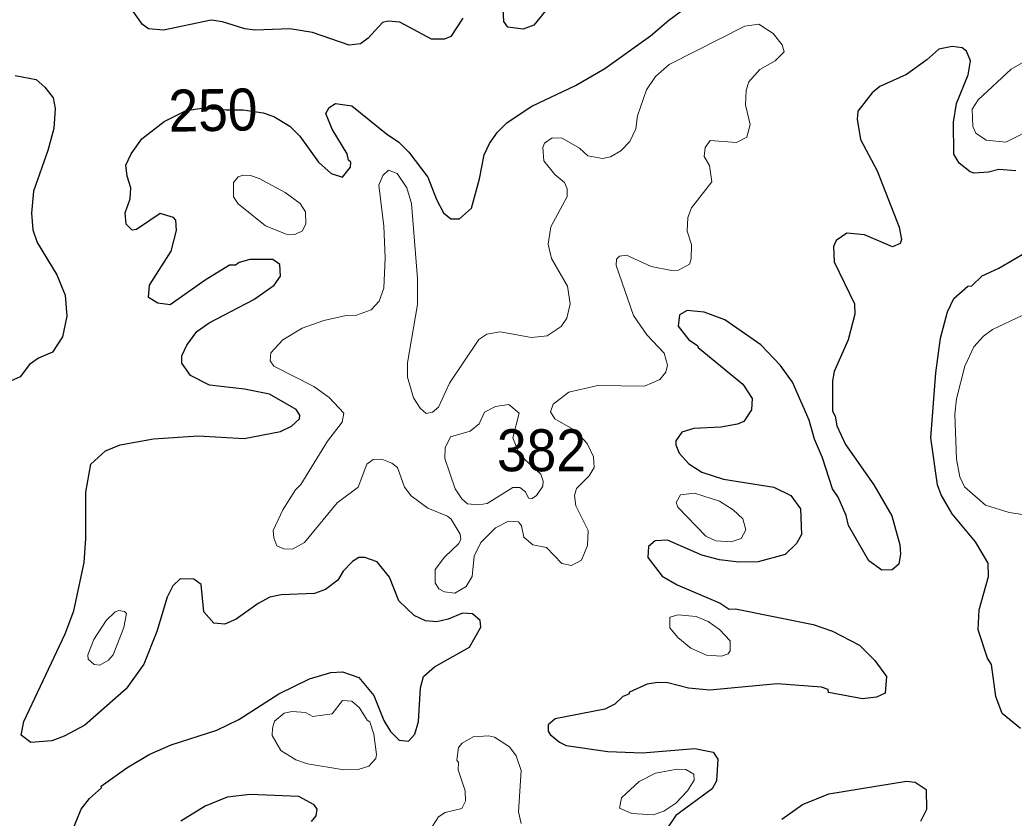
# Model space of a CAD drawing. Extents: x 763.2 to 816.8, y 7896.5 to 7952.7.
# Drawn here: x 810.159 to 813.952, y 7918.117 to 7921.159 of the extents above; entities that cross this region are included whole.
import ezdxf
from ezdxf.enums import TextEntityAlignment as Align

# ---------------------------------------------------------------- set-up
doc = ezdxf.new("R2010")
doc.units = 0
doc.header["$LTSCALE"] = 0.064
doc.layers.add('1', color=7, linetype='Continuous', lineweight=25)
doc.layers.add('2', color=7, linetype='Continuous', lineweight=13)
doc.layers.add('21', color=7, linetype='Continuous')
doc.layers.add('61', color=7, linetype='Continuous')

msp = doc.modelspace()

# ---------------------------------------------------------------- linework, layer by layer
at = {"layer": '1'}
for points in [[(812.2633, 7921.3176), (812.1191, 7921.1395), (812.0794, 7921.1239), (812.021, 7921.1315), (812.0051, 7921.1533), (812.0012, 7921.2227)], [(811.3265, 7920.803), (811.3394, 7920.8259), (811.3629, 7920.8407), (811.4253, 7920.8321), (811.5572, 7920.7247), (811.6054, 7920.6928), (811.6432, 7920.6551), (811.7155, 7920.5599), (811.7481, 7920.4751), (811.7751, 7920.4244), (811.8028, 7920.4008), (811.8361, 7920.4009), (811.8817, 7920.4423), (811.9128, 7920.5533), (811.9307, 7920.6445), (811.9506, 7920.688), (811.9807, 7920.7313), (812.018, 7920.7685), (812.1117, 7920.831), (812.278, 7920.9093), (812.391, 7920.974), (812.5646, 7921.0984), (812.6343, 7921.158), (812.8074, 7921.286)], [(811.8493, 7921.1663), (811.8026, 7921.0959), (811.7796, 7921.0859), (811.7296, 7921.0861), (811.6087, 7921.1512), (811.5646, 7921.1546), (811.5425, 7921.1492), (811.4881, 7921.0902), (811.4581, 7921.0682), (811.4156, 7921.0629), (811.2755, 7921.1114), (811.1888, 7921.125), (811.0565, 7921.1206), (811.0171, 7921.1252), (810.9316, 7921.1513), (810.8889, 7921.1579), (810.7074, 7921.1203), (810.6496, 7921.1247), (810.6277, 7921.1417), (810.5801, 7921.2074)], [(813.9577, 7920.5841), (813.8931, 7920.5893), (813.8539, 7920.5791), (813.799, 7920.5753), (813.7833, 7920.5805), (813.742, 7920.6129), (813.7212, 7920.6478), (813.7201, 7920.7695), (813.7318, 7920.8409), (813.7761, 7920.9503), (813.7847, 7921.0035), (813.7702, 7921.0405), (813.7533, 7921.0526), (813.7159, 7921.0573), (813.6639, 7921.0479), (813.6186, 7921.0069), (813.5406, 7920.9509), (813.4396, 7920.9049), (813.4104, 7920.8807), (813.3558, 7920.812), (813.3528, 7920.7803), (813.3654, 7920.704), (813.4292, 7920.5835), (813.5135, 7920.3692), (813.5214, 7920.3227), (813.5165, 7920.3069), (813.4881, 7920.2939), (813.3803, 7920.3395), (813.3131, 7920.3461), (813.2724, 7920.3184), (813.2623, 7920.2957), (813.2657, 7920.2365), (813.3429, 7920.0764), (813.3442, 7920.0373), (813.3188, 7919.9402), (813.265, 7919.8186), (813.2588, 7919.7841), (813.2586, 7919.6673), (813.2686, 7919.6485), (813.2755, 7919.6125), (813.3081, 7919.541), (813.416, 7919.3871), (813.4851, 7919.2688), (813.5152, 7919.1589), (813.5182, 7919.1235), (813.5114, 7919.0842), (813.4867, 7919.0631), (813.4465, 7919.0618), (813.3974, 7919.0969), (813.3197, 7919.232), (813.3107, 7919.2697), (813.2804, 7919.3397), (813.2586, 7919.3724), (813.2203, 7919.4899), (813.1898, 7919.5607), (813.1696, 7919.6336), (813.1066, 7919.779), (813.061, 7919.8422), (812.9853, 7919.921), (812.8477, 7920.0166), (812.7697, 7920.0452), (812.705, 7920.0518), (812.6753, 7920.0347)], [(810.1413, 7920.9475), (810.2211, 7920.9322), (810.2545, 7920.9033), (810.2867, 7920.8628), (810.2939, 7920.8221), (810.2891, 7920.7447), (810.2666, 7920.6619), (810.2117, 7920.5065), (810.2038, 7920.4231), (810.2084, 7920.3593), (810.2248, 7920.3108), (810.3009, 7920.1877), (810.3316, 7920.1102)], [(811.4748, 7919.11), (811.452, 7919.1098), (811.428, 7919.0954), (811.3919, 7919.0577), (811.3719, 7919.0235), (811.3253, 7918.9885), (811.2833, 7918.9725), (811.1559, 7918.9674), (811.1132, 7918.9592), (811.0681, 7918.9351), (810.9842, 7918.8755), (810.9408, 7918.8558), (810.8994, 7918.8604), (810.8606, 7918.903), (810.8504, 7919.0069), (810.8223, 7919.028), (810.7712, 7919.0285), (810.7427, 7919.0017), (810.721, 7918.9584), (810.6824, 7918.8277), (810.6328, 7918.7035), (810.5654, 7918.6095), (810.4073, 7918.4711), (810.3285, 7918.4291), (810.2808, 7918.4113), (810.2006, 7918.4054), (810.1647, 7918.4325), (810.1746, 7918.4847), (810.3326, 7918.8194), (810.3648, 7918.9073), (810.4041, 7919.0914), (810.4107, 7919.1826), (810.4111, 7919.3592), (810.4306, 7919.4655), (810.4857, 7919.5173), (810.5413, 7919.5393), (810.6687, 7919.5623), (810.8389, 7919.5736), (811.0153, 7919.564), (811.1535, 7919.5909), (811.1952, 7919.6105), (811.2257, 7919.6385), (811.227, 7919.6524), (811.213, 7919.6749), (811.1114, 7919.7328), (811.0161, 7919.7521), (810.8832, 7919.7676), (810.8108, 7919.8036), (810.7773, 7919.8507), (810.7774, 7919.8794), (810.7958, 7919.9198), (810.8347, 7919.9714), (810.8813, 7920.0047), (811.0516, 7920.0938), (811.1291, 7920.1478), (811.1532, 7920.183), (811.1512, 7920.2272), (811.1237, 7920.2454), (811.0361, 7920.2457), (810.9959, 7920.2349), (810.9817, 7920.2247), (810.9588, 7920.2244), (810.866, 7920.167), (810.7328, 7920.0728), (810.6858, 7920.0798), (810.6495, 7920.1016), (810.654, 7920.1482), (810.7363, 7920.278), (810.7566, 7920.357), (810.7541, 7920.3963), (810.745, 7920.4055), (810.6951, 7920.4212), (810.6036, 7920.3599), (810.5873, 7920.358), (810.5654, 7920.3808), (810.5604, 7920.4234), (810.5798, 7920.4777), (810.5831, 7920.5196), (810.5684, 7920.5639), (810.5637, 7920.605), (810.5833, 7920.6486), (810.625, 7920.7065), (810.7098, 7920.7718), (810.7941, 7920.814), (810.855, 7920.823), (810.9458, 7920.8165), (811.0107, 7920.8165), (811.0873, 7920.8048), (811.1283, 7920.7909), (811.1892, 7920.7544), (811.2273, 7920.7159), (811.2982, 7920.6174), (811.3461, 7920.5736), (811.39, 7920.5602), (811.4203, 7920.5978)], [(811.4203, 7920.5978), (811.4212, 7920.6166), (811.4134, 7920.6242), (811.4081, 7920.6485), (811.3509, 7920.7434), (811.3265, 7920.803)], [(813.9762, 7918.4579), (813.9065, 7918.5159), (813.8819, 7918.5805), (813.8647, 7918.7024), (813.8502, 7918.7265), (813.8144, 7918.835), (813.8184, 7918.9113), (813.8534, 7919.0373), (813.8521, 7919.0891), (813.8043, 7919.1695), (813.7152, 7919.276), (813.6732, 7919.3496), (813.6597, 7919.3872), (813.6336, 7919.5665), (813.6532, 7919.8137), (813.6714, 7919.946), (813.6976, 7920.0471), (813.7219, 7920.0974), (813.7756, 7920.1447), (813.79, 7920.1462), (813.8298, 7920.1837), (813.8938, 7920.2135), (813.9979, 7920.2741)], [(810.3316, 7920.1102), (810.3382, 7920.0299), (810.3215, 7919.9512), (810.2839, 7919.8929), (810.2299, 7919.8694), (810.1966, 7919.8459)], [(812.6753, 7920.0347), (812.6706, 7919.9917), (812.7106, 7919.9399), (812.7444, 7919.9182), (812.7468, 7919.9107), (812.9163, 7919.7714)], [(810.1966, 7919.8459), (810.16, 7919.7987), (810.1231, 7919.7828)], [(812.9163, 7919.7714), (812.9528, 7919.7164), (812.9495, 7919.6726), (812.9209, 7919.6285), (812.8965, 7919.6181), (812.8331, 7919.6069), (812.7295, 7919.6016), (812.6847, 7919.5878), (812.6619, 7919.5554), (812.6609, 7919.5394), (812.6738, 7919.5082), (812.7103, 7919.4667), (812.7609, 7919.4351), (812.8428, 7919.4084), (813.0345, 7919.3783), (813.0995, 7919.3462), (813.1374, 7919.2962), (813.1401, 7919.1979), (813.121, 7919.1635), (813.0778, 7919.122), (812.9754, 7919.0939), (812.9021, 7919.0924), (812.8284, 7919.1012), (812.7608, 7919.1192), (812.6291, 7919.176), (812.5829, 7919.1738), (812.5574, 7919.1525), (812.554, 7919.1104), (812.6086, 7919.0393), (812.6662, 7919.0065), (812.8307, 7918.9364), (812.865, 7918.9131), (812.8887, 7918.9143), (813.1848, 7918.8551), (813.2584, 7918.8296), (813.3624, 7918.7759), (813.4209, 7918.7181), (813.4653, 7918.6572), (813.4598, 7918.5926), (813.4273, 7918.5778), (813.3729, 7918.5714), (813.2433, 7918.5962), (813.2418, 7918.607), (813.2174, 7918.6157), (813.0477, 7918.6287), (812.7913, 7918.6042), (812.7091, 7918.6125), (812.6309, 7918.632), (812.5915, 7918.6336), (812.5521, 7918.627), (812.4846, 7918.5967), (812.4822, 7918.5892), (812.4595, 7918.5805), (812.4288, 7918.5507), (812.3903, 7918.5317), (812.2005, 7918.4954), (812.1745, 7918.4723), (812.1747, 7918.4485), (812.1821, 7918.4353), (812.2178, 7918.4059), (812.2431, 7918.3935), (812.4017, 7918.3707), (812.5347, 7918.366), (812.7338, 7918.3824), (812.8037, 7918.3677), (812.8214, 7918.3419), (812.8162, 7918.2587), (812.8003, 7918.2284), (812.6612, 7918.1262), (812.6276, 7918.0758)], [(811.7066, 7918.8691), (811.663, 7918.8886), (811.6052, 7918.9451), (811.5691, 7919.0347), (811.5224, 7919.094), (811.4748, 7919.11)], [(810.3565, 7918.0611), (810.3927, 7918.1505), (810.4255, 7918.1916), (810.4705, 7918.2321), (810.4692, 7918.2381), (810.5669, 7918.3083), (810.6521, 7918.3591), (810.7366, 7918.3957), (810.9108, 7918.4521), (810.994, 7918.4925), (811.1471, 7918.59), (811.2636, 7918.6474), (811.3451, 7918.6713), (811.3893, 7918.6745), (811.4521, 7918.6522), (811.5099, 7918.5844), (811.548, 7918.4892), (811.5727, 7918.4465), (811.6056, 7918.4139), (811.6414, 7918.4107), (811.666, 7918.4367), (811.6792, 7918.4851), (811.6877, 7918.6133), (811.6994, 7918.6565), (811.7408, 7918.6932), (811.8744, 7918.7681), (811.9176, 7918.8448), (811.9147, 7918.8699), (811.8856, 7918.895), (811.8472, 7918.8981), (811.7928, 7918.8754), (811.7496, 7918.8655), (811.7066, 7918.8691)], [(813.0654, 7918.1132), (813.1443, 7918.1692), (813.2449, 7918.2095), (813.5407, 7918.2573), (813.5742, 7918.2539), (813.6164, 7918.2264), (813.6169, 7918.1498), (813.5939, 7918.1045)], [(811.2718, 7918.1037), (811.2893, 7918.1249), (811.2928, 7918.1504), (811.282, 7918.1677), (811.2232, 7918.1994), (811.0376, 7918.2064), (810.9506, 7918.1962), (810.8667, 7918.1623), (810.7739, 7918.1048)]]:
    msp.add_lwpolyline(points, dxfattribs=at)
at = {"layer": '2'}
for points in [[(811.3702, 7919.3189), (811.4493, 7919.3787), (811.4828, 7919.4657), (811.507, 7919.4831), (811.5396, 7919.4849), (811.5778, 7919.4693), (811.5991, 7919.453), (811.6265, 7919.3786), (811.6521, 7919.3447), (811.7151, 7919.2981), (811.7906, 7919.2672), (811.804, 7919.2565), (811.8384, 7919.1997), (811.8419, 7919.18), (811.834, 7919.1634), (811.7796, 7919.1119), (811.7438, 7919.0638), (811.7439, 7919.0136), (811.7578, 7918.9912), (811.7794, 7918.9791), (811.8181, 7918.9744), (811.8612, 7918.9996), (811.8846, 7919.0383), (811.8917, 7919.1157), (811.917, 7919.1671), (811.9736, 7919.2237), (812.023, 7919.2483), (812.0609, 7919.2462), (812.0732, 7919.2305), (812.0817, 7919.1874), (812.1156, 7919.1579), (812.1674, 7919.1479), (812.2262, 7919.0879), (812.263, 7919.0793), (812.3018, 7919.1005), (812.3249, 7919.1557), (812.3269, 7919.2127), (812.2794, 7919.3076), (812.2744, 7919.3463), (812.2828, 7919.3729), (812.3306, 7919.4215), (812.3504, 7919.4533), (812.3467, 7919.4943), (812.3235, 7919.5442), (812.277, 7919.5938), (812.1995, 7919.639), (812.1828, 7919.665), (812.1932, 7919.6948), (812.2535, 7919.7399), (812.3641, 7919.7659), (812.5415, 7919.7629), (812.6001, 7919.7883), (812.6234, 7919.8167), (812.629, 7919.8431), (812.6164, 7919.8888), (812.5507, 7919.9585), (812.5002, 7920.0329), (812.4343, 7920.2233), (812.4356, 7920.2471), (812.446, 7920.2588), (812.4731, 7920.2621), (812.5666, 7920.2192), (812.6442, 7920.2035), (812.672, 7920.2051), (812.7129, 7920.2287), (812.7197, 7920.2491), (812.7213, 7920.3027), (812.705, 7920.3535), (812.7068, 7920.406), (812.7215, 7920.4426), (812.7983, 7920.5425), (812.7891, 7920.6044), (812.7691, 7920.6383), (812.7733, 7920.6731), (812.7919, 7920.6995), (812.8927, 7920.6914), (812.9319, 7920.7126), (812.9448, 7920.7603), (812.9269, 7920.836), (812.9297, 7920.8916), (812.9393, 7920.923), (812.9822, 7920.9702), (813.0401, 7921.0036), (813.0745, 7921.0371), (813.0665, 7921.0638), (813.033, 7921.1072), (812.9785, 7921.1431), (812.9249, 7921.1354), (812.6354, 7920.9896), (812.584, 7920.9434), (812.5492, 7920.8924), (812.5145, 7920.7939), (812.5093, 7920.7446), (812.4855, 7920.6959), (812.4512, 7920.6597)], [(814.0361, 7920.7519), (813.9194, 7920.6932), (813.8446, 7920.701), (813.8056, 7920.7281), (813.7941, 7920.7528), (813.7914, 7920.8188), (813.8148, 7920.855), (813.9403, 7920.9716), (814.0393, 7921.0281)], [(812.2275, 7920.7091), (812.1899, 7920.7095), (812.1609, 7920.6888), (812.1544, 7920.6724), (812.1582, 7920.6215), (812.1998, 7920.5703), (812.2364, 7920.5397), (812.2464, 7920.5157), (812.2472, 7920.4859), (812.1842, 7920.3701), (812.1742, 7920.3041), (812.1877, 7920.2498), (812.2476, 7920.1441), (812.2579, 7920.0769), (812.246, 7920.0218), (812.2244, 7919.9906), (812.1707, 7919.9551), (812.1102, 7919.9485), (811.9919, 7919.9697), (811.9398, 7919.9616), (811.9094, 7919.9413), (811.7978, 7919.7743), (811.7557, 7919.6836), (811.7335, 7919.6643), (811.7091, 7919.6595), (811.6862, 7919.6795), (811.6612, 7919.7191), (811.6384, 7919.798), (811.6382, 7919.8517), (811.6761, 7920.0741), (811.676, 7920.1735), (811.6536, 7920.4591), (811.6352, 7920.5198), (811.5983, 7920.5735), (811.5656, 7920.5861), (811.5432, 7920.5664), (811.5289, 7920.5294), (811.5476, 7920.3729), (811.5527, 7920.2528), (811.5481, 7920.1372), (811.5302, 7920.0877), (811.4995, 7920.0537), (811.4427, 7920.0336), (811.4035, 7920.0321), (811.3189, 7920.014), (811.2367, 7919.9843), (811.1622, 7919.9399), (811.116, 7919.8902), (811.1143, 7919.86), (811.1283, 7919.8389), (811.2806, 7919.7623), (811.3392, 7919.72), (811.395, 7919.6597), (811.3886, 7919.6254), (811.333, 7919.553), (811.2304, 7919.3878), (811.2107, 7919.3677), (811.1621, 7919.2917), (811.126, 7919.2136), (811.1284, 7919.185), (811.1396, 7919.1545), (811.1659, 7919.1428), (811.1988, 7919.1415), (811.2449, 7919.1672), (811.3702, 7919.3189)], [(812.4512, 7920.6597), (812.4121, 7920.6377), (812.3816, 7920.6307), (812.3252, 7920.6417), (812.294, 7920.6699), (812.2275, 7920.7091)], [(814.0692, 7919.2619), (813.9332, 7919.2811), (813.8429, 7919.309), (813.7624, 7919.3795), (813.7439, 7919.418), (813.7321, 7919.485), (813.7255, 7919.6566), (813.7322, 7919.7151), (813.7633, 7919.84), (813.7979, 7919.9131), (813.8345, 7919.9539), (813.8689, 7919.979), (813.9819, 7920.0323)], [(812.0717, 7918.0962), (812.0608, 7918.1407), (812.0719, 7918.2983), (812.0526, 7918.3537), (812.0274, 7918.3888), (811.9698, 7918.4251), (811.9466, 7918.4299), (811.8884, 7918.4264), (811.8461, 7918.4023), (811.832, 7918.3856), (811.8258, 7918.3375), (811.832, 7918.3282), (811.8308, 7918.301), (811.8583, 7918.2204), (811.8585, 7918.1809), (811.8445, 7918.1539), (811.7818, 7918.1384), (811.7564, 7918.1214), (811.7338, 7918.0856)]]:
    msp.add_lwpolyline(points, dxfattribs=at)
for points in [[(811.1711, 7920.5008), (811.0724, 7920.5551), (811.0395, 7920.5665), (811.0109, 7920.568), (810.9915, 7920.5616), (810.9745, 7920.5393), (810.9744, 7920.4852), (810.9915, 7920.4577), (811.0961, 7920.3742), (811.1749, 7920.343), (811.2086, 7920.3414), (811.2372, 7920.3549), (811.2502, 7920.3824), (811.2486, 7920.4282), (811.229, 7920.4594)], [(812.0636, 7919.6601), (812.0241, 7919.6934), (811.9735, 7919.6862), (811.9321, 7919.6635), (811.9107, 7919.6201), (811.8771, 7919.5915), (811.8017, 7919.5706), (811.782, 7919.5276), (811.7803, 7919.488), (811.8198, 7919.3723), (811.8448, 7919.3339), (811.8666, 7919.3141), (811.9084, 7919.311), (811.9413, 7919.3161), (812.0393, 7919.3764), (812.0662, 7919.3776), (812.0883, 7919.36), (812.0994, 7919.3357), (812.1132, 7919.3348), (812.1304, 7919.3465), (812.1543, 7919.3822), (812.155, 7919.4011), (812.146, 7919.4274), (812.085, 7919.4836), (812.0588, 7919.5186), (812.0397, 7919.5667)], [(812.8805, 7919.2918), (812.8281, 7919.3255), (812.7322, 7919.3552), (812.6791, 7919.3487), (812.6622, 7919.3198), (812.6688, 7919.3022), (812.7752, 7919.1918), (812.8141, 7919.1742), (812.8723, 7919.1699), (812.9101, 7919.183), (812.9282, 7919.216), (812.9166, 7919.2579)], [(810.5562, 7918.8437), (810.5665, 7918.8966), (810.559, 7918.9041), (810.5364, 7918.9076), (810.5224, 7918.9032), (810.4879, 7918.8698), (810.442, 7918.7981), (810.4192, 7918.7396), (810.4201, 7918.7231), (810.4431, 7918.7018), (810.464, 7918.6996), (810.497, 7918.7184), (810.5152, 7918.7394)], [(812.719, 7918.765), (812.6688, 7918.8048), (812.6379, 7918.8426), (812.638, 7918.8831), (812.6704, 7918.8917), (812.7387, 7918.8853), (812.7841, 7918.8661), (812.8282, 7918.8357), (812.8691, 7918.7923), (812.869, 7918.7539), (812.8611, 7918.7436), (812.8361, 7918.7343), (812.7788, 7918.7373)], [(811.4908, 7918.3149), (811.5165, 7918.3434), (811.5197, 7918.3595), (811.5099, 7918.4372), (811.4937, 7918.4835), (811.4836, 7918.4901), (811.4543, 7918.537), (811.4258, 7918.5621), (811.3899, 7918.5657), (811.3507, 7918.5141), (811.2774, 7918.504), (811.2491, 7918.5188), (811.1979, 7918.5236), (811.1678, 7918.5166), (811.1307, 7918.4858), (811.1225, 7918.4602), (811.1223, 7918.4312), (811.1552, 7918.3741), (811.2121, 7918.339), (811.256, 7918.3243), (811.3953, 7918.3014), (811.4496, 7918.3016)], [(812.6612, 7918.1734), (812.7054, 7918.2205), (812.7312, 7918.262), (812.7295, 7918.2847), (812.7, 7918.3016), (812.6658, 7918.3033), (812.5836, 7918.2881), (812.5214, 7918.256), (812.4538, 7918.1947), (812.447, 7918.1549), (812.4939, 7918.1348), (812.5744, 7918.1292), (812.6151, 7918.1427)]]:
    msp.add_lwpolyline(points, close=True, dxfattribs=at)

# ---------------------------------------------------------------- texts
at = {"layer": '21', "width": 0.95}
msp.add_text('382', height=0.16, dxfattribs=at).set_placement((811.9793, 7919.4388))
at = {"layer": '61', "width": 0.95}
msp.add_text('250', height=0.16, rotation=0.997, dxfattribs=at).set_placement((810.8973, 7920.7356), align=Align.CENTER)

doc.saveas('drawing.dxf')
